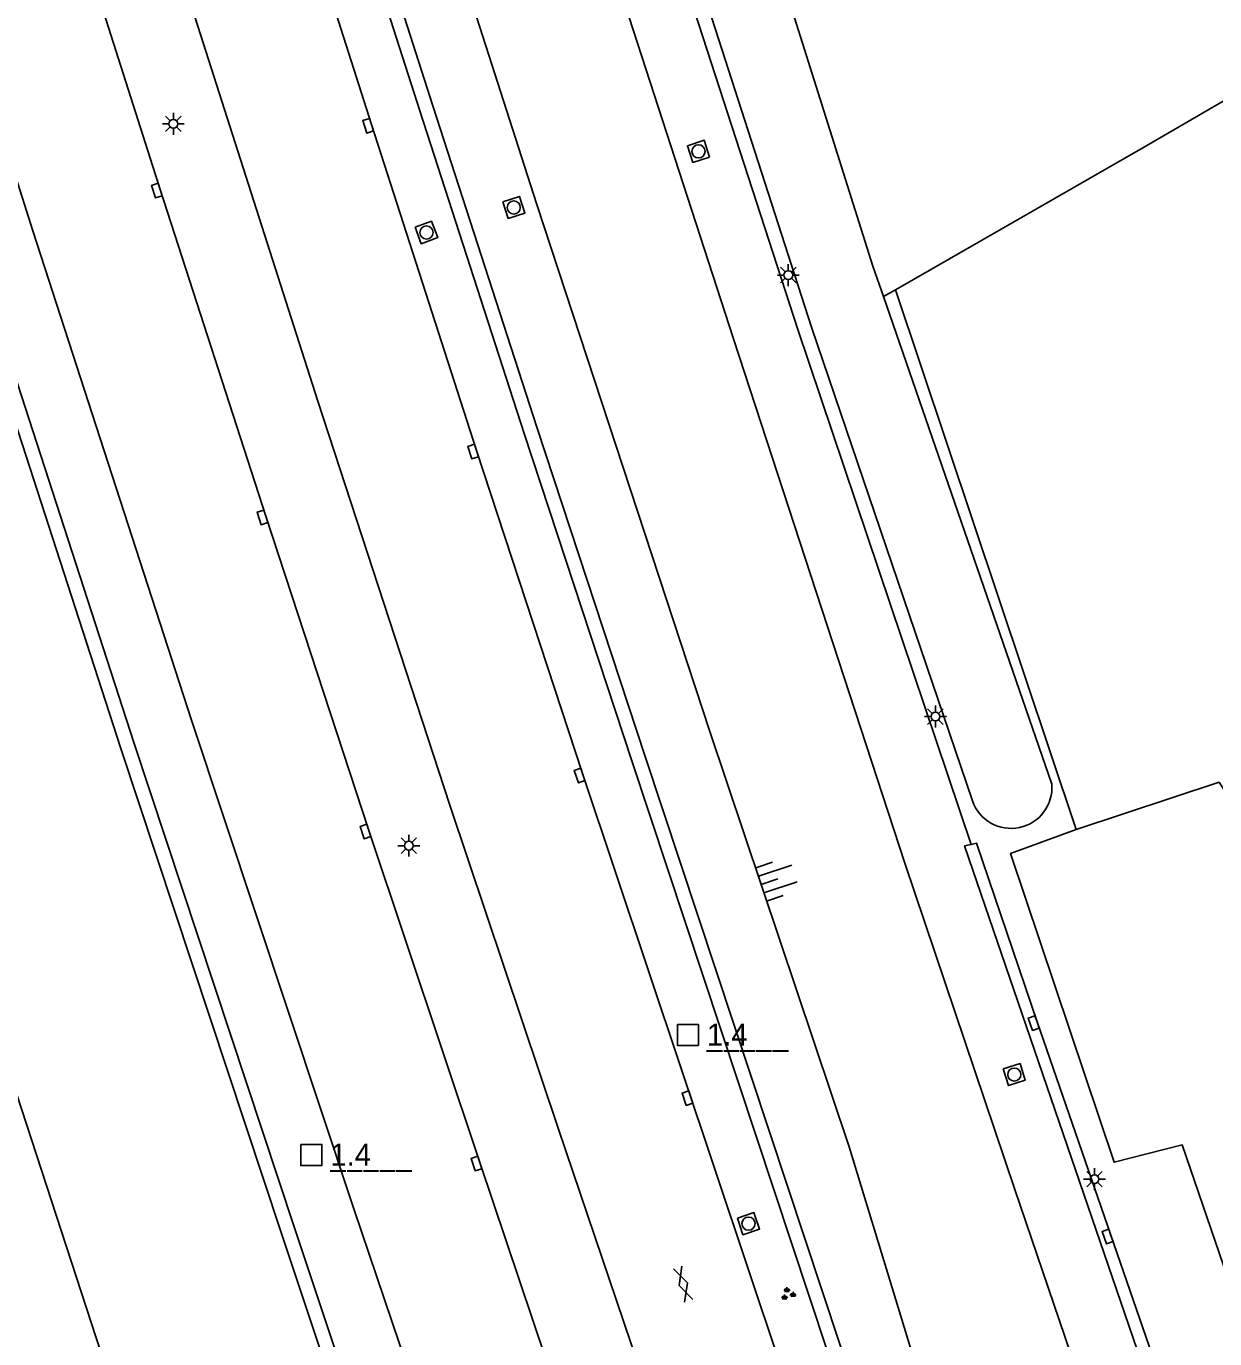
# Model space of a CAD drawing. Extents: x 135999 to 138000, y 396000 to 398501.
# Drawn here: x 136994.3 to 137062.1, y 398022.8 to 398097.7 of the extents above; entities that cross this region are included whole.
import ezdxf

# ---------------------------------------------------------------- set-up
doc = ezdxf.new("R2010")
doc.units = 0
for name, color, linetype in [('gg-afsc-draadraster', 7, 'Continuous'), ('gg-afsc-hekwerk', 7, 'Continuous'), ('gg-afsc-lijn draadraster', 7, 'Continuous'), ('gg-afsc-muur', 7, 'Continuous'), ('gg-knt-BGT kruinlijn', 7, 'Continuous'), ('gg-knt-bovenkant onderkant talud', 7, 'Continuous'), ('gg-knt-verharding', 7, 'Continuous'), ('gg-kntw-bovenkant insteek waterloop', 7, 'Continuous'), ('gg-kwrk-kunstwerk', 7, 'Continuous'), ('gt-anno-nummer hm paal', 7, 'Continuous'), ('gt-grn-groengrens', 7, 'Continuous'), ('gt-symb-gesloten verharding', 7, 'Continuous'), ('gt-symb-groenvak', 7, 'Continuous'), ('gt-symb-hm paal', 7, 'Continuous'), ('gt-symb-kolk', 7, 'Continuous'), ('gt-symb-lichtmast', 7, 'Continuous'), ('gt-symb-rioolschacht', 7, 'Continuous'), ('gt-symb-talud symbool', 7, 'Continuous')]:
    doc.layers.add(name, color=color, linetype=linetype)

# ---------------------------------------------------------------- blocks, each defined once
blk = doc.blocks.new('gt0-KOLK')
at = {"layer": 'gt-symb-kolk'}
blk.add_lwpolyline([(0, 0), (0.375, 0), (0.375, 0.4), (-0.375, 0.4), (-0.375, 0), (0, 0)], dxfattribs=at)
blk = doc.blocks.new('gt0-LMAST')
at = {"layer": 'gt-symb-lichtmast'}
for p, q in [((-0.182, 0.173), (-0.447, 0.438)), ((-0.005, 0.246), (-0.005, 0.621)), ((0.172, 0.173), (0.437, 0.438)), ((-0.255, -0.004), (-0.63, -0.004)), ((-0.182, -0.181), (-0.447, -0.446)), ((-0.005, -0.254), (-0.005, -0.629)), ((0.437, -0.446), (0.172, -0.181)), ((0.245, -0.004), (0.62, -0.004))]:
    blk.add_line(p, q, dxfattribs=at)
blk.add_circle((-0.005, -0.004), 0.25, dxfattribs=at)
blk = doc.blocks.new('gt0-RS')
at = {"layer": 'gt-symb-rioolschacht'}
blk.add_lwpolyline([(-0.5, -0.5), (0.5, -0.5), (0.5, 0.5), (-0.5, 0.5)], close=True, dxfattribs=at)
blk.add_circle((0, 0), 0.375, dxfattribs=at)
blk = doc.blocks.new('gt0-GRVAK')
at = {"layer": 'gt-symb-groenvak'}
for p, q in [((-0.11, 0.189), (-0.228, 0.24)), ((-0.182, 0.153), (0.088, 0.153)), ((-0.091, 0.211), (-0.156, 0.322)), ((-0.047, 0.214), (-0.047, 0.393)), ((-0.004, 0.211), (0.061, 0.322)), ((0.015, 0.189), (0.133, 0.24)), ((0.262, -0.052), (0.197, 0.059)), ((0.305, -0.049), (0.305, 0.13)), ((0.349, -0.052), (0.414, 0.059)), ((-0.245, -0.228), (-0.363, -0.177)), ((-0.318, -0.264), (-0.047, -0.264)), ((-0.226, -0.206), (-0.291, -0.095)), ((-0.183, -0.203), (-0.183, -0.024)), ((-0.139, -0.206), (-0.074, -0.095)), ((-0.12, -0.228), (-0.002, -0.177)), ((0.243, -0.074), (0.125, -0.023)), ((0.17, -0.11), (0.441, -0.11)), ((0.368, -0.074), (0.486, -0.023))]:
    blk.add_line(p, q, dxfattribs=at)
blk = doc.blocks.new('gt0-GESVH1')
at = {"layer": 'gt-symb-gesloten verharding'}
for p, q in [((-0.992, -0.261), (0.008, 0.239)), ((0.008, -0.261), (-0.992, 0.239)), ((0.008, 0.239), (1.008, -0.261)), ((1.008, 0.239), (0.008, -0.261))]:
    blk.add_line(p, q, dxfattribs=at)
blk = doc.blocks.new('gt0-HMpaal')
at = {"layer": 'gt-symb-hm paal'}
blk.add_lwpolyline([(-0.6, 0.6), (0.6, 0.6), (0.6, -0.6), (-0.6, -0.6)], close=True, dxfattribs=at)
blk = doc.blocks.new('gt0-TALUD_1')
at = {"layer": 'gt-symb-talud symbool'}
for p, q in [((-1, -1), (-1, 0)), ((-0.5, -2), (-0.5, 0)), ((0, -1), (0, 0)), ((0.5, -2), (0.5, 0)), ((1, -1), (1, 0))]:
    blk.add_line(p, q, dxfattribs=at)

msp = doc.modelspace()

# ---------------------------------------------------------------- linework, layer by layer
at = {"layer": 'gg-afsc-draadraster'}
msp.add_line((137043.84, 398082.694), (137043.155, 398082.301), dxfattribs=at)
msp.add_lwpolyline([(137057.958, 398090.786), (137100.856, 398115.751), (137100.455, 398126.3)], dxfattribs=at)
at = {"layer": 'gg-afsc-hekwerk'}
for p, q in [((137043.84, 398082.694), (137057.958, 398090.786)), ((137054.154, 398051.898), (137043.84, 398082.694))]:
    msp.add_line(p, q, dxfattribs=at)
msp.add_lwpolyline([(137063.959, 398022.908), (137060.201, 398033.899), (137056.314, 398032.909), (137050.404, 398050.534), (137054.154, 398051.898)], dxfattribs=at)
at = {"layer": 'gg-afsc-lijn draadraster'}
msp.add_line((137043.84, 398082.694), (137043.155, 398082.301), dxfattribs=at)
at = {"layer": 'gg-afsc-muur'}
for points in [[(137018.087, 398001.828), (137016.793, 398005.556), (137016.604, 398005.489), (137008.808, 398028.902), (136999.654, 398056.529), (136990.553, 398084.592), (136981.385, 398113.503), (136973.642, 398138.482), (136973.88, 398138.554)], [(137018.698, 398001.976), (137017.358, 398005.757), (137009.562, 398029.17), (137000.408, 398056.797), (136991.307, 398084.86), (136982.139, 398113.771), (136974.407, 398138.714), (136973.88, 398138.554)], [(137057.958, 398090.786), (137043.84, 398082.694), (137054.154, 398051.898), (137050.404, 398050.534), (137056.314, 398032.909), (137060.201, 398033.899), (137063.959, 398022.908)]]:
    msp.add_lwpolyline(points, dxfattribs=at)
at = {"layer": 'gg-knt-BGT kruinlijn'}
msp.add_lwpolyline([(137042.513, 398017.246), (137043.905, 398017.902), (137044.985, 398018.886), (137045.368, 398020.142), (137041.191, 398033.79), (137033.229, 398057.542), (137023.374, 398087.566), (137014.614, 398114.847), (137004.819, 398146.408), (136995.842, 398176.078), (136987.222, 398204.66), (136978.993, 398233.198)], dxfattribs=at)
at = {"layer": 'gg-knt-bovenkant onderkant talud'}
msp.add_line((137000, 398017.52), (136964.199, 398127.2), dxfattribs=at)
at = {"layer": 'gg-knt-verharding'}
for points in [[(136930.564, 398353.924), (136936.632, 398330.608), (136940.723, 398314.826), (136945.752, 398295.999), (136950.876, 398277.128), (136955.7, 398259.588), (136961.206, 398239.95), (136967.388, 398218.163), (136971.954, 398202.5), (136977.95, 398182.384), (136982.994, 398165.614), (136988.888, 398146.133), (136994.934, 398126.472), (137000.402, 398109.17), (137010.899, 398076.334), (137018.412, 398053.282), (137024.613, 398034.806), (137032.896, 398010.355)], [(136926.306, 398350.503), (136927.728, 398345.002), (136931.063, 398332.445), (136935.99, 398313.683), (136941.052, 398294.741), (136946.24, 398275.688), (136951.096, 398258.05), (136956.635, 398238.323), (136962.076, 398219.301), (136967.456, 398200.765), (136973.263, 398180.879), (136978.222, 398164.292), (136984.317, 398144.314), (136990.118, 398125.661), (136995.872, 398107.33), (137001.901, 398088.415), (137007.93, 398069.768), (137013.804, 398051.847), (137020.132, 398032.901), (137026.153, 398014.96)], [(136920.644, 398341.537), (136921.139, 398340.057), (136928.579, 398311.914), (136936.473, 398282.431), (136943.777, 398255.774), (136952.272, 398225.802), (136960.134, 398198.563), (136966.066, 398178.261), (136971.692, 398159.518), (136977.58, 398140.171), (136985.424, 398115.108), (136994.63, 398086.058), (137003.683, 398058.138), (137012.928, 398030.316), (137019.937, 398009.563), (137021.093, 398005.532), (137020.415, 398002.989)], [(137037.289, 398021.326), (137026.011, 398055.044), (137019.94, 398073.527), (137013.948, 398092.118), (137008.024, 398110.728), (137002.18, 398129.36), (136996.412, 398147.974), (136992.209, 398161.725)], [(137048.155, 398051.035), (137038.268, 398080.434), (137028.848, 398109.514), (137019.449, 398139.322), (137013.152, 398159.794)], [(137009.675, 398158.724), (137015.767, 398138.842), (137025.552, 398107.804), (137034.6, 398079.904), (137044.377, 398049.983), (137050.655, 398031.36), (137053.823, 398022.024)], [(137048.155, 398051.035), (137047.78, 398050.958), (137058.106, 398020.828)], [(137058.866, 398020.814), (137051.914, 398040.918), (137048.466, 398051.119), (137048.155, 398051.035)]]:
    msp.add_lwpolyline(points, dxfattribs=at)
at = {"layer": 'gg-kntw-bovenkant insteek waterloop'}
msp.add_line((137052.753, 398054.488), (137043.155, 398082.301), dxfattribs=at)
for points in [[(137048.233, 398053.536), (137039.047, 398080.562), (137029.565, 398110.011), (137020.278, 398139.133), (137013.064, 398163.33)], [(137043.155, 398082.301), (137042.552, 398084.047), (137035.071, 398107.755), (137030.687, 398121.607)]]:
    msp.add_lwpolyline(points, dxfattribs=at)
msp.add_arc((137050.435, 398054.288), 2.327, 198.85882, 4.92871, dxfattribs=at)
at = {"layer": 'gg-kwrk-kunstwerk'}
for points in [[(137039.943, 398022.174), (137028.8, 398055.819), (137022.669, 398074.493), (137016.703, 398092.895), (137010.875, 398111.114), (137000.136, 398145.633), (137000.738, 398145.82)], [(137042.513, 398017.246), (137040.684, 398022.475), (137029.541, 398056.12), (137023.41, 398074.794), (137017.444, 398093.196), (137011.616, 398111.415), (137000.897, 398145.869), (137000.738, 398145.82)]]:
    msp.add_lwpolyline(points, dxfattribs=at)
at = {"layer": 'gt-grn-groengrens'}
msp.add_lwpolyline([(137110.947, 398049.645), (137106.393, 398058.969), (137099.32, 398065.138), (137096.39, 398063.014), (137096.39, 398052.8), (137091.337, 398046.934), (137080.627, 398045.721), (137069.676, 398042.965), (137062.3, 398054.595), (137054.154, 398051.898)], dxfattribs=at)

# ---------------------------------------------------------------- block references
at = {"layer": 'gt-symb-gesloten verharding', "rotation": 108.05455246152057}
msp.add_blockref('gt0-GESVH1', (137031.726, 398025.941), dxfattribs=at)
at = {"layer": 'gt-symb-groenvak'}
msp.add_blockref('gt0-GRVAK', (137037.693, 398025.386), dxfattribs=at)
at = {"layer": 'gt-symb-hm paal'}
for p in [(137032.001, 398040.176), (137010.52, 398033.328)]:
    msp.add_blockref('gt0-HMpaal', p, dxfattribs=at)
at = {"layer": 'gt-symb-kolk'}
for p, rotation in [((137013.948, 398092.118), 107.87342106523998), ((137001.901, 398088.415), 107.94556305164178), ((137019.94, 398073.527), 108.18126897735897), ((137007.93, 398069.768), 107.45655813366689), ((137026.011, 398055.044), 108.48932632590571), ((137013.804, 398051.847), 108.12681251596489), ((137051.914, 398040.918), 109.08724450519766), ((137032.168, 398036.635), 108.48932632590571), ((137020.132, 398032.901), 108.54366933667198), ((137056.128, 398028.741), 109.03307980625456)]:
    msp.add_blockref('gt0-KOLK', p, dxfattribs=dict(at, rotation=rotation))
at = {"layer": 'gt-symb-lichtmast'}
for p in [(137002.654, 398092.164), (137037.732, 398083.537), (137046.122, 398058.344), (137016.086, 398050.98), (137055.2, 398031.951)]:
    msp.add_blockref('gt0-LMAST', p, dxfattribs=at)
at = {"layer": 'gt-symb-rioolschacht'}
for p, rotation in [((137032.605, 398090.592), 107.81888891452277), ((137022.066, 398087.39), -72.4169028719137), ((137017.086, 398085.964), -69.69875001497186), ((137050.616, 398037.915), -72.54344186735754), ((137035.453, 398029.412), -71.58316555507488)]:
    msp.add_blockref('gt0-RS', p, dxfattribs=dict(at, rotation=rotation))
at = {"layer": 'gt-symb-talud symbool', "xscale": 0.9996104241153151, "yscale": 0.9996104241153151, "rotation": 108.12681251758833}
msp.add_blockref('gt0-TALUD_1', (137036.181, 398048.767), dxfattribs=at)

# ---------------------------------------------------------------- texts
at = {"layer": 'gt-anno-nummer hm paal'}
for p in [(137033.082, 398039.572), (137011.601, 398032.724)]:
    msp.add_text('1.4', height=1.25, dxfattribs=at).set_placement(p)
at = {"layer": 'gt-symb-hm paal'}
for p in [(137033.082, 398039.572), (137011.601, 398032.724)]:
    msp.add_text('_____', height=1.25, dxfattribs=at).set_placement(p)

doc.saveas('drawing.dxf')
